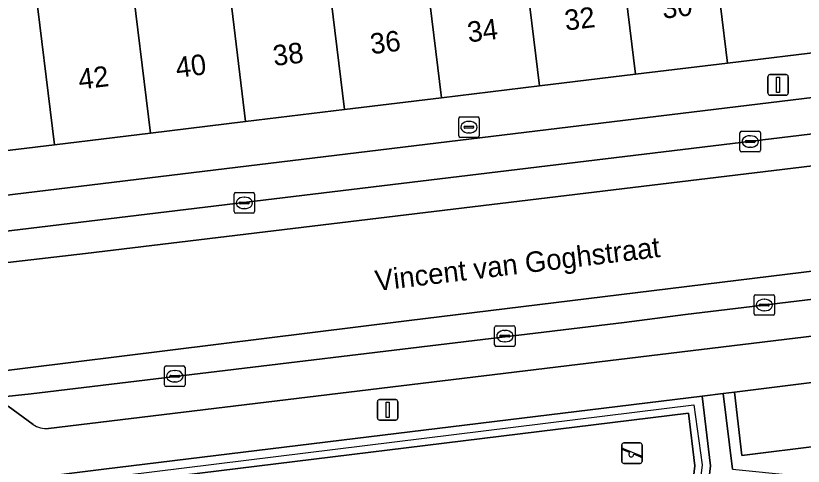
# Model space of a CAD drawing. Extents: x 162172 to 163187, y 382874 to 383685.
# Drawn here: x 162789.35 to 162827.76, y 383258.95 to 383280.9 of the extents above; entities that cross this region are included whole.
import ezdxf

# ---------------------------------------------------------------- set-up
doc = ezdxf.new("R2010")
doc.units = 0
for name, color, linetype in [('IMGEO_Brandkraan', 7, 'Continuous'), ('IMGEO_Erf', 7, 'Continuous'), ('IMGEO_Groenvoorziening', 7, 'Continuous'), ('IMGEO_Haag', 7, 'Continuous'), ('IMGEO_Kolk', 7, 'Continuous'), ('IMGEO_Lichtmast', 7, 'Continuous'), ('IMGEO_Openbare_ruimte_label', 7, 'Continuous'), ('IMGEO_Pand', 7, 'Continuous'), ('IMGEO_Pand_nummerreeks', 7, 'Continuous'), ('IMGEO_Parkeervlak_open', 7, 'Continuous'), ('IMGEO_Rijbaan_lokaal_gesloten', 7, 'Continuous'), ('IMGEO_Speelvoorziening', 7, 'Continuous'), ('IMGEO_Voetpad_open', 7, 'Continuous')]:
    doc.layers.add(name, color=color, linetype=linetype)

msp = doc.modelspace()

# ---------------------------------------------------------------- linework, layer by layer
at = {"layer": 'IMGEO_Brandkraan'}
for p, q in [((162810.954, 383275.042), (162810.954, 383275.894)), ((162811.029, 383275.968), (162811.881, 383275.968)), ((162811.955, 383275.894), (162811.955, 383275.042)), ((162811.213, 383275.462), (162811.213, 383275.474)), ((162811.256, 383275.511), (162811.654, 383275.511)), ((162811.442, 383275.748), (162811.467, 383275.748)), ((162811.697, 383275.474), (162811.697, 383275.462)), ((162811.651, 383275.425), (162811.253, 383275.425)), ((162811.465, 383275.188), (162811.44, 383275.188)), ((162811.881, 383274.968), (162811.029, 383274.968))]:
    msp.add_line(p, q, dxfattribs=at)
for points in [[(162810.954, 383275.042), (162810.954, 383275.894)], [(162811.029, 383275.968), (162811.881, 383275.968)], [(162811.955, 383275.894), (162811.955, 383275.042)], [(162811.881, 383274.968), (162811.029, 383274.968)]]:
    msp.add_lwpolyline(points, dxfattribs=at)
for centre, radius, start, end in [((162811.031, 383275.892), 0.0765, 91.552, 178.448), ((162811.031, 383275.892), 0.0765, 91.552, 178.448), ((162811.879, 383275.892), 0.0765, 1.552, 88.448), ((162811.879, 383275.892), 0.0765, 1.552, 88.448), ((162811.253, 383275.471), 0.0403, 85.8775, 175.7526), ((162811.25, 383275.461), 0.0366, 178.938, 274.7102), ((162811.654, 383275.468), 0.043, 264.8664, 352.4533), ((162811.658, 383275.473), 0.0386, 1.7309, 96.639), ((162811.031, 383275.044), 0.0765, 181.552, 268.448), ((162811.031, 383275.044), 0.0765, 181.552, 268.448), ((162811.879, 383275.044), 0.0765, 271.552, 358.448), ((162811.879, 383275.044), 0.0765, 271.552, 358.448)]:
    msp.add_arc(centre, radius, start, end, dxfattribs=at)
for centre, major_axis, ratio, start_param, end_param in [((162811.441, 383275.468), (-0.387, 0.002), 0.722429, 4.712389, 7.853982), ((162811.466, 383275.468), (-0.39, 0.002), 0.717154, 1.570796, 4.712389)]:
    msp.add_ellipse(centre, major_axis=major_axis, ratio=ratio, start_param=start_param, end_param=end_param, dxfattribs=at)
at = {"layer": 'IMGEO_Erf'}
msp.add_lwpolyline([(162828.687, 383259.953), (162824.766, 383259.472), (162824.408, 383262.562), (162823.859, 383262.494), (162824.317, 383258.81), (162827.382, 383258.498), (162827.079, 383255.514), (162826.554, 383250.349), (162823.489, 383250.661), (162820.019, 383223.136), (162832.524, 383221.545)], dxfattribs=at)
at = {"layer": 'IMGEO_Groenvoorziening'}
msp.add_lwpolyline([(162789.619, 383254.933), (162791.969, 383257.836), (162822.168, 383261.529), (162822.478, 383258.962), (162821.063, 383246.97), (162821.806, 383246.87), (162821.862, 383247.341), (162823.233, 383258.963), (162822.823, 383262.365), (162793.646, 383258.798), (162791.954, 383258.59), (162791.577, 383258.544), (162788.83, 383255.15), (162791.058, 383239.835), (162793.752, 383240.199), (162793.652, 383240.942), (162791.693, 383240.678)], close=True, dxfattribs=at)
msp.add_lwpolyline([(162821.063, 383246.97), (162822.478, 383258.962), (162822.168, 383261.529), (162791.969, 383257.836)], dxfattribs=at)
at = {"layer": 'IMGEO_Haag'}
msp.add_lwpolyline([(162823.233, 383258.963), (162822.823, 383262.365), (162793.646, 383258.798), (162791.954, 383258.59), (162791.577, 383258.544), (162788.83, 383255.15), (162791.058, 383239.835), (162793.752, 383240.199), (162793.704, 383240.556), (162791.472, 383240.254), (162789.284, 383255.009), (162791.785, 383258.153), (162822.419, 383261.94), (162822.83, 383259.01), (162821.373, 383246.928), (162821.806, 383246.87), (162821.862, 383247.341)], close=True, dxfattribs=at)
at = {"layer": 'IMGEO_Kolk'}
for p, q in [((162824.674, 383274.341), (162824.674, 383275.193)), ((162824.749, 383275.267), (162825.601, 383275.267)), ((162825.675, 383275.193), (162825.675, 383274.341)), ((162824.933, 383274.761), (162824.933, 383274.773)), ((162825.371, 383274.724), (162824.973, 383274.724)), ((162824.976, 383274.81), (162825.374, 383274.81)), ((162825.162, 383275.047), (162825.187, 383275.047)), ((162825.417, 383274.773), (162825.417, 383274.761)), ((162825.185, 383274.487), (162825.16, 383274.487)), ((162825.601, 383274.267), (162824.749, 383274.267)), ((162799.998, 383271.351), (162799.998, 383272.203)), ((162800.073, 383272.277), (162800.925, 383272.277)), ((162800.486, 383272.057), (162800.511, 383272.057)), ((162800.999, 383272.203), (162800.999, 383271.351)), ((162800.257, 383271.771), (162800.257, 383271.783)), ((162800.695, 383271.734), (162800.297, 383271.734)), ((162800.3, 383271.82), (162800.698, 383271.82)), ((162800.741, 383271.783), (162800.741, 383271.771)), ((162800.925, 383271.277), (162800.073, 383271.277)), ((162800.509, 383271.497), (162800.484, 383271.497)), ((162825.359, 383266.374), (162825.359, 383267.226)), ((162825.434, 383267.3), (162826.286, 383267.3)), ((162825.847, 383267.08), (162825.872, 383267.08)), ((162826.36, 383267.226), (162826.36, 383266.374)), ((162825.618, 383266.794), (162825.618, 383266.806)), ((162826.056, 383266.757), (162825.658, 383266.757)), ((162825.661, 383266.843), (162826.059, 383266.843)), ((162826.102, 383266.806), (162826.102, 383266.794)), ((162826.286, 383266.3), (162825.434, 383266.3)), ((162825.87, 383266.52), (162825.845, 383266.52)), ((162812.708, 383264.861), (162812.708, 383265.713)), ((162812.783, 383265.787), (162813.635, 383265.787)), ((162813.196, 383265.567), (162813.221, 383265.567)), ((162813.709, 383265.713), (162813.709, 383264.861)), ((162812.967, 383265.281), (162812.967, 383265.293)), ((162813.405, 383265.244), (162813.007, 383265.244)), ((162813.01, 383265.33), (162813.408, 383265.33)), ((162813.451, 383265.293), (162813.451, 383265.281)), ((162813.635, 383264.787), (162812.783, 383264.787)), ((162813.219, 383265.007), (162813.194, 383265.007)), ((162796.607, 383262.905), (162796.607, 383263.757)), ((162796.682, 383263.831), (162797.534, 383263.831)), ((162797.095, 383263.611), (162797.12, 383263.611)), ((162797.608, 383263.757), (162797.608, 383262.905)), ((162796.866, 383263.325), (162796.866, 383263.337)), ((162797.304, 383263.288), (162796.906, 383263.288)), ((162796.909, 383263.374), (162797.307, 383263.374)), ((162797.35, 383263.337), (162797.35, 383263.325)), ((162797.534, 383262.831), (162796.682, 383262.831)), ((162797.118, 383263.051), (162797.093, 383263.051))]:
    msp.add_line(p, q, dxfattribs=at)
for points in [[(162824.674, 383274.341), (162824.674, 383275.193)], [(162824.749, 383275.267), (162825.601, 383275.267)], [(162825.675, 383275.193), (162825.675, 383274.341)], [(162825.601, 383274.267), (162824.749, 383274.267)], [(162799.998, 383271.351), (162799.998, 383272.203)], [(162800.073, 383272.277), (162800.925, 383272.277)], [(162800.999, 383272.203), (162800.999, 383271.351)], [(162800.925, 383271.277), (162800.073, 383271.277)], [(162825.359, 383266.374), (162825.359, 383267.226)], [(162825.434, 383267.3), (162826.286, 383267.3)], [(162826.36, 383267.226), (162826.36, 383266.374)], [(162826.286, 383266.3), (162825.434, 383266.3)], [(162812.708, 383264.861), (162812.708, 383265.713)], [(162812.783, 383265.787), (162813.635, 383265.787)], [(162813.709, 383265.713), (162813.709, 383264.861)], [(162813.635, 383264.787), (162812.783, 383264.787)], [(162796.607, 383262.905), (162796.607, 383263.757)], [(162796.682, 383263.831), (162797.534, 383263.831)], [(162797.608, 383263.757), (162797.608, 383262.905)], [(162797.534, 383262.831), (162796.682, 383262.831)]]:
    msp.add_lwpolyline(points, dxfattribs=at)
for centre, radius, start, end in [((162824.751, 383275.191), 0.0765, 91.552, 178.448), ((162824.751, 383275.191), 0.0765, 91.552, 178.448), ((162825.599, 383275.191), 0.0765, 1.552, 88.448), ((162825.599, 383275.191), 0.0765, 1.552, 88.448), ((162824.973, 383274.77), 0.0403, 85.8775, 175.7526), ((162824.97, 383274.76), 0.0366, 178.938, 274.7102), ((162825.374, 383274.767), 0.043, 264.8664, 352.4533), ((162825.378, 383274.772), 0.0386, 1.7309, 96.639), ((162824.751, 383274.343), 0.0765, 181.552, 268.448), ((162824.751, 383274.343), 0.0765, 181.552, 268.448), ((162825.599, 383274.343), 0.0765, 271.552, 358.448), ((162825.599, 383274.343), 0.0765, 271.552, 358.448), ((162800.075, 383272.201), 0.0765, 91.552, 178.448), ((162800.075, 383272.201), 0.0765, 91.552, 178.448), ((162800.923, 383272.201), 0.0765, 1.552, 88.448), ((162800.923, 383272.201), 0.0765, 1.552, 88.448), ((162800.297, 383271.78), 0.0403, 85.8775, 175.7526), ((162800.294, 383271.77), 0.0366, 178.938, 274.7102), ((162800.698, 383271.777), 0.043, 264.8664, 352.4533), ((162800.702, 383271.782), 0.0386, 1.7309, 96.639), ((162800.075, 383271.353), 0.0765, 181.552, 268.448), ((162800.075, 383271.353), 0.0765, 181.552, 268.448), ((162800.923, 383271.353), 0.0765, 271.552, 358.448), ((162800.923, 383271.353), 0.0765, 271.552, 358.448), ((162825.436, 383267.224), 0.0765, 91.552, 178.448), ((162825.436, 383267.224), 0.0765, 91.552, 178.448), ((162826.284, 383267.224), 0.0765, 1.552, 88.448), ((162826.284, 383267.224), 0.0765, 1.552, 88.448), ((162825.658, 383266.803), 0.0403, 85.8775, 175.7526), ((162825.655, 383266.793), 0.0366, 178.938, 274.7102), ((162826.059, 383266.8), 0.043, 264.8664, 352.4533), ((162826.063, 383266.805), 0.0386, 1.7309, 96.639), ((162825.436, 383266.376), 0.0765, 181.552, 268.448), ((162825.436, 383266.376), 0.0765, 181.552, 268.448), ((162826.284, 383266.376), 0.0765, 271.552, 358.448), ((162826.284, 383266.376), 0.0765, 271.552, 358.448), ((162812.785, 383265.711), 0.0765, 91.552, 178.448), ((162812.785, 383265.711), 0.0765, 91.552, 178.448), ((162813.633, 383265.711), 0.0765, 1.552, 88.448), ((162813.633, 383265.711), 0.0765, 1.552, 88.448), ((162813.007, 383265.29), 0.0403, 85.8775, 175.7526), ((162813.004, 383265.28), 0.0366, 178.938, 274.7102), ((162813.408, 383265.287), 0.043, 264.8664, 352.4533), ((162813.412, 383265.292), 0.0386, 1.7309, 96.639), ((162812.785, 383264.863), 0.0765, 181.552, 268.448), ((162812.785, 383264.863), 0.0765, 181.552, 268.448), ((162813.633, 383264.863), 0.0765, 271.552, 358.448), ((162813.633, 383264.863), 0.0765, 271.552, 358.448), ((162796.684, 383263.755), 0.0765, 91.552, 178.448), ((162796.684, 383263.755), 0.0765, 91.552, 178.448), ((162797.532, 383263.755), 0.0765, 1.552, 88.448), ((162797.532, 383263.755), 0.0765, 1.552, 88.448), ((162796.906, 383263.334), 0.0403, 85.8775, 175.7526), ((162796.903, 383263.324), 0.0366, 178.938, 274.7102), ((162797.307, 383263.331), 0.043, 264.8664, 352.4533), ((162797.311, 383263.336), 0.0386, 1.7309, 96.639), ((162796.684, 383262.907), 0.0765, 181.552, 268.448), ((162796.684, 383262.907), 0.0765, 181.552, 268.448), ((162797.532, 383262.907), 0.0765, 271.552, 358.448), ((162797.532, 383262.907), 0.0765, 271.552, 358.448)]:
    msp.add_arc(centre, radius, start, end, dxfattribs=at)
for centre, major_axis, ratio, start_param, end_param in [((162825.161, 383274.767), (-0.387, 0.002), 0.722429, 4.712389, 7.853982), ((162825.186, 383274.767), (-0.39, 0.002), 0.717154, 1.570796, 4.712389), ((162800.485, 383271.777), (-0.387, 0.002), 0.722429, 4.712389, 7.853982), ((162800.51, 383271.777), (-0.39, 0.002), 0.717154, 1.570796, 4.712389), ((162825.846, 383266.8), (-0.387, 0.002), 0.722429, 4.712389, 7.853982), ((162825.871, 383266.8), (-0.39, 0.002), 0.717154, 1.570796, 4.712389), ((162813.195, 383265.287), (-0.387, 0.002), 0.722429, 4.712389, 7.853982), ((162813.22, 383265.287), (-0.39, 0.002), 0.717154, 1.570796, 4.712389), ((162797.094, 383263.331), (-0.387, 0.002), 0.722429, 4.712389, 7.853982), ((162797.119, 383263.331), (-0.39, 0.002), 0.717154, 1.570796, 4.712389)]:
    msp.add_ellipse(centre, major_axis=major_axis, ratio=ratio, start_param=start_param, end_param=end_param, dxfattribs=at)
at = {"layer": 'IMGEO_Lichtmast'}
for p, q in [((162826.038, 383277.126), (162826.038, 383277.926)), ((162826.038, 383277.926), (162826.038, 383277.126)), ((162826.138, 383278.026), (162826.928, 383278.026)), ((162826.928, 383278.026), (162826.138, 383278.026)), ((162827.028, 383277.926), (162827.028, 383277.126)), ((162827.028, 383277.126), (162827.028, 383277.926)), ((162826.928, 383277.026), (162826.138, 383277.026)), ((162826.138, 383277.026), (162826.928, 383277.026)), ((162806.993, 383261.291), (162806.993, 383262.091)), ((162806.993, 383262.091), (162806.993, 383261.291)), ((162807.093, 383262.191), (162807.883, 383262.191)), ((162807.883, 383262.191), (162807.093, 383262.191)), ((162807.983, 383262.091), (162807.983, 383261.291)), ((162807.983, 383261.291), (162807.983, 383262.091)), ((162807.883, 383261.191), (162807.093, 383261.191)), ((162807.093, 383261.191), (162807.883, 383261.191))]:
    msp.add_line(p, q, dxfattribs=at)
for points in [[(162826.458, 383277.901), (162826.608, 383277.901), (162826.608, 383277.151), (162826.458, 383277.151), (162826.458, 383277.901)], [(162807.413, 383262.066), (162807.563, 383262.066), (162807.563, 383261.316), (162807.413, 383261.316), (162807.413, 383262.066)]]:
    msp.add_lwpolyline(points, dxfattribs=at)
for centre, start, end in [((162826.138, 383277.926), 90, 180), ((162826.138, 383277.926), 90, 180), ((162826.928, 383277.926), 0, 90), ((162826.928, 383277.926), 360, 90), ((162826.138, 383277.126), 180, 270), ((162826.138, 383277.126), 180, 270), ((162826.928, 383277.126), 270, 0), ((162826.928, 383277.126), 270, 0), ((162807.093, 383262.091), 90, 180), ((162807.093, 383262.091), 90, 180), ((162807.883, 383262.091), 0, 90), ((162807.883, 383262.091), 360, 90), ((162807.093, 383261.291), 180, 270), ((162807.093, 383261.291), 180, 270), ((162807.883, 383261.291), 270, 0), ((162807.883, 383261.291), 270, 0)]:
    msp.add_arc(centre, 0.1, start, end, dxfattribs=at)
at = {"layer": 'IMGEO_Pand'}
for points in [[(162822.804, 383288.993), (162821.825, 383288.874), (162822.07, 383286.862), (162818.555, 383286.433), (162819.578, 383278.044), (162824.072, 383278.589), (162823.049, 383286.981)], [(162828.138, 383287.601), (162824.608, 383287.171), (162824.363, 383289.183), (162822.804, 383288.993), (162823.049, 383286.981), (162824.072, 383278.589), (162829.161, 383279.207)], [(162818.555, 383286.433), (162815.167, 383286.019), (162814.938, 383287.893), (162813.649, 383287.735), (162813.877, 383285.862), (162814.899, 383277.477), (162819.578, 383278.044)], [(162799.541, 383284.115), (162799.109, 383287.661), (162794.467, 383287.095), (162794.646, 383285.585), (162794.894, 383283.548), (162795.915, 383275.175), (162800.562, 383275.739)], [(162813.649, 383287.735), (162808.861, 383287.152), (162809.089, 383285.278), (162810.111, 383276.896), (162814.899, 383277.477), (162813.877, 383285.862)], [(162809.089, 383285.278), (162805.671, 383284.862), (162805.443, 383286.735), (162804.132, 383286.576), (162804.36, 383284.702), (162805.381, 383276.323), (162810.111, 383276.896)], [(162804.132, 383286.576), (162802.982, 383286.436), (162803.21, 383284.562), (162799.541, 383284.115), (162800.562, 383275.739), (162805.381, 383276.323), (162804.36, 383284.702)], [(162794.646, 383285.585), (162789.968, 383285.015), (162790.216, 383282.978), (162791.236, 383274.608), (162795.915, 383275.175), (162794.894, 383283.548)], [(162790.216, 383282.978), (162786.788, 383282.56), (162786.546, 383284.546), (162785.103, 383284.37), (162785.345, 383282.384), (162786.365, 383274.017), (162791.236, 383274.608)], [(162828.315, 383263.05), (162824.408, 383262.562), (162824.766, 383259.472), (162828.687, 383259.953)]]:
    msp.add_lwpolyline(points, close=True, dxfattribs=at)
at = {"layer": 'IMGEO_Parkeervlak_open'}
for points in [[(162846.705, 383279.159), (162781.661, 383271.28)], [(162779.577, 383269.28), (162849.496, 383277.716)], [(162848.142, 383269.478), (162822.009, 383266.344), (162819.027, 383265.957), (162790.095, 383262.473), (162787.483, 383262.198)], [(162790.95, 383260.785), (162831.393, 383265.672), (162836.358, 383266.278), (162845.852, 383267.438)], [(162788.975, 383261.867), (162790.197, 383260.987)]]:
    msp.add_lwpolyline(points, dxfattribs=at)
msp.add_arc((162790.844, 383261.893), 1.113, 234.4886, 275.4782, dxfattribs=at)
at = {"layer": 'IMGEO_Rijbaan_lokaal_gesloten'}
for points in [[(162902.89, 383283.254), (162860.673, 383277.644), (162837.383, 383274.682), (162792.751, 383269.305), (162780.522, 383267.902), (162777.64, 383267.669), (162775.303, 383267.747), (162773.512, 383268.136), (162770.629, 383268.838), (162768.371, 383269.773), (162766.423, 383271.253), (162759.102, 383279.436), (162751.245, 383288.934)], [(162751.245, 383288.934), (162759.102, 383279.436), (162766.423, 383271.253), (162768.371, 383269.773), (162770.629, 383268.838), (162773.512, 383268.136), (162775.303, 383267.747), (162777.64, 383267.669), (162780.522, 383267.902), (162792.751, 383269.305), (162837.383, 383274.682), (162860.673, 383277.644), (162902.89, 383283.254)], [(162918.71, 383286.762), (162915.158, 383286.298), (162910.833, 383285.724), (162910.202, 383285.636), (162867.323, 383279.879), (162864.893, 383279.559), (162852.915, 383278.136), (162849.496, 383277.716), (162779.577, 383269.28), (162779.14, 383269.227), (162778.108, 383269.171)], [(162746.988, 383284.773), (162754.973, 383275.848), (162761.671, 383268.445), (162764.865, 383265.64), (162770.006, 383263.146), (162774.835, 383262.367), (162778.262, 383262.289), (162808.407, 383266.029), (162835.747, 383269.38), (162863.477, 383272.809), (162911.477, 383279.327), (162911.844, 383279.376), (162920.076, 383280.478), (162919.326, 383285.358)], [(162927.187, 383281.43), (162920.076, 383280.478), (162911.844, 383279.376), (162911.477, 383279.327), (162863.477, 383272.809), (162835.747, 383269.38), (162808.407, 383266.029), (162778.262, 383262.289), (162774.835, 383262.367), (162770.006, 383263.146), (162764.865, 383265.64), (162761.671, 383268.445), (162754.973, 383275.848), (162746.988, 383284.773)], [(162775.63, 383260.847), (162781.571, 383261.396), (162786.414, 383262.022), (162787.483, 383262.198), (162790.095, 383262.473), (162819.027, 383265.957), (162822.009, 383266.344), (162848.142, 383269.478), (162851.329, 383269.83), (162862.219, 383271.142), (162862.712, 383271.218), (162912.085, 383277.862), (162912.638, 383277.916), (162924.452, 383279.503), (162929.847, 383280.24), (162930.976, 383280.432), (162932.962, 383280.637), (162934.995, 383280.773)]]:
    msp.add_lwpolyline(points, dxfattribs=at)
at = {"layer": 'IMGEO_Speelvoorziening'}
for p, q in [((162818.91, 383259.181), (162818.91, 383259.981)), ((162818.91, 383259.981), (162818.91, 383259.181)), ((162819.293, 383259.609), (162818.954, 383259.746)), ((162818.979, 383259.806), (162819.855, 383259.453)), ((162819.01, 383260.081), (162819.8, 383260.081)), ((162819.8, 383260.081), (162819.01, 383260.081)), ((162819.9, 383259.981), (162819.9, 383259.181)), ((162819.9, 383259.181), (162819.9, 383259.981)), ((162819.831, 383259.393), (162819.491, 383259.53)), ((162819.8, 383259.081), (162819.01, 383259.081)), ((162819.01, 383259.081), (162819.8, 383259.081))]:
    msp.add_line(p, q, dxfattribs=at)
for centre, radius, start, end in [((162819.01, 383259.981), 0.1, 90, 180), ((162819.01, 383259.981), 0.1, 90, 180), ((162818.967, 383259.776), 0.0327, 68.078, 248.078), ((162819.8, 383259.981), 0.1, 0, 90), ((162819.8, 383259.981), 0.1, 360, 90), ((162819.372, 383259.519), 0.12, 130.9928, 5.1632), ((162819.843, 383259.423), 0.0327, 248.078, 68.078), ((162819.01, 383259.181), 0.1, 180, 270), ((162819.01, 383259.181), 0.1, 180, 270), ((162819.8, 383259.181), 0.1, 270, 0), ((162819.8, 383259.181), 0.1, 270, 0)]:
    msp.add_arc(centre, radius, start, end, dxfattribs=at)
at = {"layer": 'IMGEO_Voetpad_open'}
for points in [[(162843.124, 383280.9), (162838.458, 383280.334), (162833.786, 383279.767), (162829.161, 383279.207), (162824.072, 383278.589), (162819.578, 383278.044), (162814.899, 383277.477), (162810.111, 383276.896), (162805.381, 383276.323), (162800.562, 383275.739), (162795.915, 383275.175), (162791.236, 383274.608), (162786.365, 383274.017), (162781.731, 383273.455), (162774.756, 383272.579), (162774.371, 383272.645), (162774.059, 383272.88), (162773.138, 383273.958), (162772.15, 383273.057), (162768.188, 383277.43), (162764.229, 383281.799)], [(162781.661, 383271.28), (162846.705, 383279.159)], [(162822.823, 383262.365), (162823.859, 383262.494), (162824.408, 383262.562), (162828.315, 383263.05), (162832.572, 383263.57), (162832.46, 383264.741), (162831.577, 383264.62), (162831.393, 383265.672), (162790.95, 383260.785)], [(162824.317, 383258.81), (162823.859, 383262.494), (162822.823, 383262.365), (162823.233, 383258.963), (162821.862, 383247.341)], [(162783.988, 383258.519), (162784.237, 383257.006), (162791.577, 383258.544), (162791.954, 383258.59), (162793.646, 383258.798), (162822.823, 383262.365)], [(162790.197, 383260.987), (162788.975, 383261.867)]]:
    msp.add_lwpolyline(points, dxfattribs=at)
msp.add_arc((162790.844, 383261.893), 1.113, 234.4886, 275.4782, dxfattribs=at)

# ---------------------------------------------------------------- texts
at = {"layer": 'IMGEO_Openbare_ruimte_label'}
msp.add_text('Vincent van Goghstraat', height=1, rotation=6.8337, dxfattribs=at).set_placement((162806.939, 383267.481))
at = {"layer": 'IMGEO_Pand_nummerreeks'}
for s, p in [('30', (162820.926, 383280.747)), ('32', (162816.177, 383280.17)), ('34', (162811.437, 383279.595)), ('36', (162806.694, 383279.02)), ('38', (162801.954, 383278.446)), ('40', (162797.211, 383277.871)), ('42', (162792.462, 383277.295))]:
    msp.add_text(s, height=1, rotation=6.9156, dxfattribs=at).set_placement(p)

doc.saveas('drawing.dxf')
